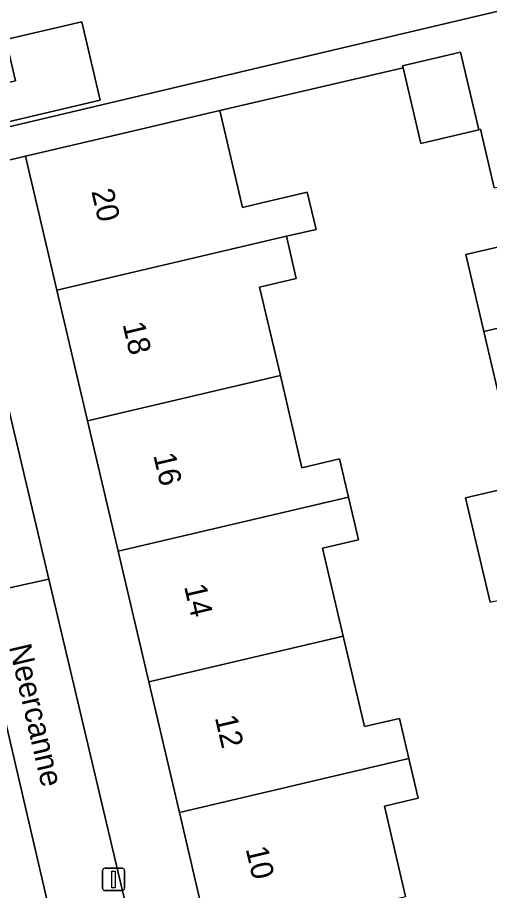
# Model space of a CAD drawing. Extents: x 158031 to 159244, y 380104 to 381214.
# Drawn here: x 158967.1 to 158988.31, y 380905.89 to 380945.12 of the extents above; entities that cross this region are included whole.
import ezdxf

# ---------------------------------------------------------------- set-up
doc = ezdxf.new("R2010")
doc.units = 0
for name, color, linetype in [('IMGEO_Erf', 7, 'Continuous'), ('IMGEO_Lichtmast', 7, 'Continuous'), ('IMGEO_Openbare_ruimte_label', 7, 'Continuous'), ('IMGEO_Pand', 7, 'Continuous'), ('IMGEO_Pand_nummerreeks', 7, 'Continuous'), ('IMGEO_Voetpad_open', 7, 'Continuous')]:
    doc.layers.add(name, color=color, linetype=linetype)

msp = doc.modelspace()

# ---------------------------------------------------------------- linework, layer by layer
at = {"layer": 'IMGEO_Erf'}
for points in [[(158953.266, 380945.316), (158955.136, 380937.472), (158958.99, 380938.387), (158958.537, 380940.304), (158962.001, 380941.122), (158962.453, 380939.204), (158963.858, 380939.539), (158979.932, 380943.339), (159005.954, 380949.49)], [(158988.514, 380937.471), (158987.906, 380940.096), (158987.835, 380940.079), (158985.229, 380939.461), (158984.422, 380942.863), (158976.194, 380940.934), (158977.213, 380936.588), (158978.396, 380936.866), (158978.79, 380936.958), (158980.123, 380937.271), (158980.515, 380935.6), (158979.182, 380935.288), (158979.628, 380933.386), (158977.98, 380932.999), (158978.911, 380929.033), (158979.883, 380924.889), (158981.572, 380925.285), (158981.976, 380923.562), (158982.423, 380921.655), (158980.811, 380921.277), (158981.74, 380917.316), (158982.692, 380913.258), (158984.259, 380913.625), (158984.683, 380911.816), (158985.101, 380910.036), (158983.586, 380909.68), (158984.539, 380905.617)], [(158988.856, 380927.552), (158988.048, 380931.008), (158987.239, 380934.467), (158989.109, 380934.904)], [(158988.331, 380918.841), (158987.236, 380923.53), (158991.528, 380924.534)], [(158931.278, 380884.392), (158959.491, 380891.015), (158971.154, 380893.753), (158965.226, 380919.154), (158964.681, 380919.033), (158965.425, 380915.919), (158962.17, 380915.141), (158961.414, 380918.305), (158960.847, 380918.183), (158961.302, 380916.279), (158957.664, 380915.41), (158957.209, 380917.314), (158956.477, 380917.146), (158954.529, 380916.726), (158952.232, 380916.195), (158952.686, 380914.227), (158949.387, 380913.465), (158945.859, 380912.649), (158945.398, 380914.616), (158940.674, 380913.524)]]:
    msp.add_lwpolyline(points, dxfattribs=at)
for points in [[(158970.82, 380941.405), (158965.087, 380940.061), (158964.69, 380941.733), (158967.016, 380942.279), (158966.583, 380944.128), (158969.993, 380944.928)], [(158970.246, 380927.002), (158968.87, 380932.87), (158967.459, 380938.885), (158964.195, 380938.113), (158968.505, 380919.881), (158979.069, 380875.193), (158987.679, 380877.29), (158986.76, 380881.203), (158982.495, 380880.202), (158981.086, 380886.21), (158979.709, 380892.078), (158978.333, 380897.946), (158976.956, 380903.817), (158975.751, 380903.531), (158974.375, 380909.398), (158972.999, 380915.266), (158971.622, 380921.134)]]:
    msp.add_lwpolyline(points, close=True, dxfattribs=at)
at = {"layer": 'IMGEO_Lichtmast'}
for p, q in [((158970.924, 380905.987), (158970.924, 380906.787)), ((158970.924, 380906.787), (158970.924, 380905.987)), ((158971.024, 380906.887), (158971.814, 380906.887)), ((158971.814, 380906.887), (158971.024, 380906.887)), ((158971.914, 380906.787), (158971.914, 380905.987)), ((158971.914, 380905.987), (158971.914, 380906.787)), ((158971.814, 380905.887), (158971.024, 380905.887)), ((158971.024, 380905.887), (158971.814, 380905.887))]:
    msp.add_line(p, q, dxfattribs=at)
msp.add_lwpolyline([(158971.344, 380906.762), (158971.494, 380906.762), (158971.494, 380906.012), (158971.344, 380906.012), (158971.344, 380906.762)], dxfattribs=at)
for centre, start, end in [((158971.024, 380906.787), 90, 180), ((158971.024, 380906.787), 90, 180), ((158971.814, 380906.787), 0, 90), ((158971.814, 380906.787), 360, 90), ((158971.024, 380905.987), 180, 270), ((158971.024, 380905.987), 180, 270), ((158971.814, 380905.987), 270, 0), ((158971.814, 380905.987), 270, 0)]:
    msp.add_arc(centre, 0.1, start, end, dxfattribs=at)
at = {"layer": 'IMGEO_Pand'}
for points in [[(158964.69, 380941.733), (158965.087, 380940.061), (158970.82, 380941.405), (158969.993, 380944.928), (158966.583, 380944.128), (158967.016, 380942.279)], [(158984.402, 380942.948), (158984.422, 380942.863), (158985.229, 380939.461), (158987.835, 380940.079), (158987.009, 380943.565)], [(158968.87, 380932.87), (158979.182, 380935.288), (158980.515, 380935.6), (158980.123, 380937.271), (158978.79, 380936.958), (158978.396, 380936.866), (158977.213, 380936.588), (158976.194, 380940.934), (158972.33, 380940.028), (158967.459, 380938.885)], [(158970.246, 380927.002), (158978.911, 380929.033), (158977.98, 380932.999), (158979.628, 380933.386), (158979.182, 380935.288), (158968.87, 380932.87)], [(158988.048, 380931.008), (158989.917, 380931.448), (158989.109, 380934.904), (158987.239, 380934.467)], [(158988.048, 380931.008), (158988.856, 380927.552), (158990.726, 380927.989), (158989.917, 380931.448)], [(158970.246, 380927.002), (158971.622, 380921.134), (158981.976, 380923.562), (158981.572, 380925.285), (158979.883, 380924.889), (158978.911, 380929.033)], [(158991.816, 380923.302), (158991.528, 380924.534), (158987.236, 380923.53), (158988.331, 380918.841), (158990.773, 380919.406), (158992.626, 380919.835)], [(158981.74, 380917.316), (158980.811, 380921.277), (158982.423, 380921.655), (158981.976, 380923.562), (158971.622, 380921.134), (158972.999, 380915.266), (158981.611, 380917.286)], [(158981.74, 380917.316), (158981.611, 380917.286), (158972.999, 380915.266), (158974.375, 380909.398), (158984.683, 380911.816), (158984.259, 380913.625), (158982.692, 380913.258)], [(158983.586, 380909.68), (158985.101, 380910.036), (158984.683, 380911.816), (158974.375, 380909.398), (158975.751, 380903.531), (158976.956, 380903.817), (158984.539, 380905.617)]]:
    msp.add_lwpolyline(points, close=True, dxfattribs=at)
at = {"layer": 'IMGEO_Voetpad_open'}
for points in [[(158989.149, 380944.012), (158992.073, 380944.705), (158994.997, 380945.398), (158997.921, 380946.091), (159000.004, 380946.584), (159000.845, 380946.785), (159003.767, 380947.485), (159006.29, 380948.088), (159005.954, 380949.49), (158979.932, 380943.339), (158963.858, 380939.539), (158964.195, 380938.113), (158967.459, 380938.885), (158972.33, 380940.028), (158976.194, 380940.934), (158984.422, 380942.863), (158984.402, 380942.948), (158987.009, 380943.565), (158987.835, 380940.079), (158987.906, 380940.096), (158988.514, 380937.471), (158989.604, 380937.724), (158990.571, 380937.948), (158989.418, 380942.814)], [(158964.195, 380938.113), (158963.858, 380939.539), (158962.453, 380939.204), (158958.99, 380938.387), (158955.136, 380937.472), (158951.812, 380936.683), (158956.122, 380918.634), (158956.477, 380917.146), (158957.209, 380917.314), (158960.847, 380918.183), (158961.414, 380918.305), (158964.669, 380919.083), (158964.681, 380919.033), (158965.226, 380919.154), (158968.505, 380919.881)], [(158968.505, 380919.881), (158965.226, 380919.154), (158971.154, 380893.753), (158971.822, 380890.857), (158973.48, 380883.841), (158974.023, 380881.541), (158974.339, 380880.202), (158974.854, 380878.026), (158975.882, 380873.679), (158979.069, 380875.193)]]:
    msp.add_lwpolyline(points, close=True, dxfattribs=at)

# ---------------------------------------------------------------- texts
at = {"layer": 'IMGEO_Openbare_ruimte_label'}
msp.add_text('Neercanne', height=1, rotation=283.1191, dxfattribs=at).set_placement((158966.719, 380916.846))
at = {"layer": 'IMGEO_Pand_nummerreeks'}
for s, rotation, p in [('20', 283.2007, (158970.415, 380937.315)), ('18', 283.2001, (158971.818, 380931.336)), ('16', 283.2001, (158973.199, 380925.447)), ('14', 283.2001, (158974.582, 380919.554)), ('12', 283.2001, (158975.964, 380913.664)), ('10', 283.2007, (158977.347, 380907.766))]:
    msp.add_text(s, height=1, rotation=rotation, dxfattribs=at).set_placement(p)

doc.saveas('drawing.dxf')
